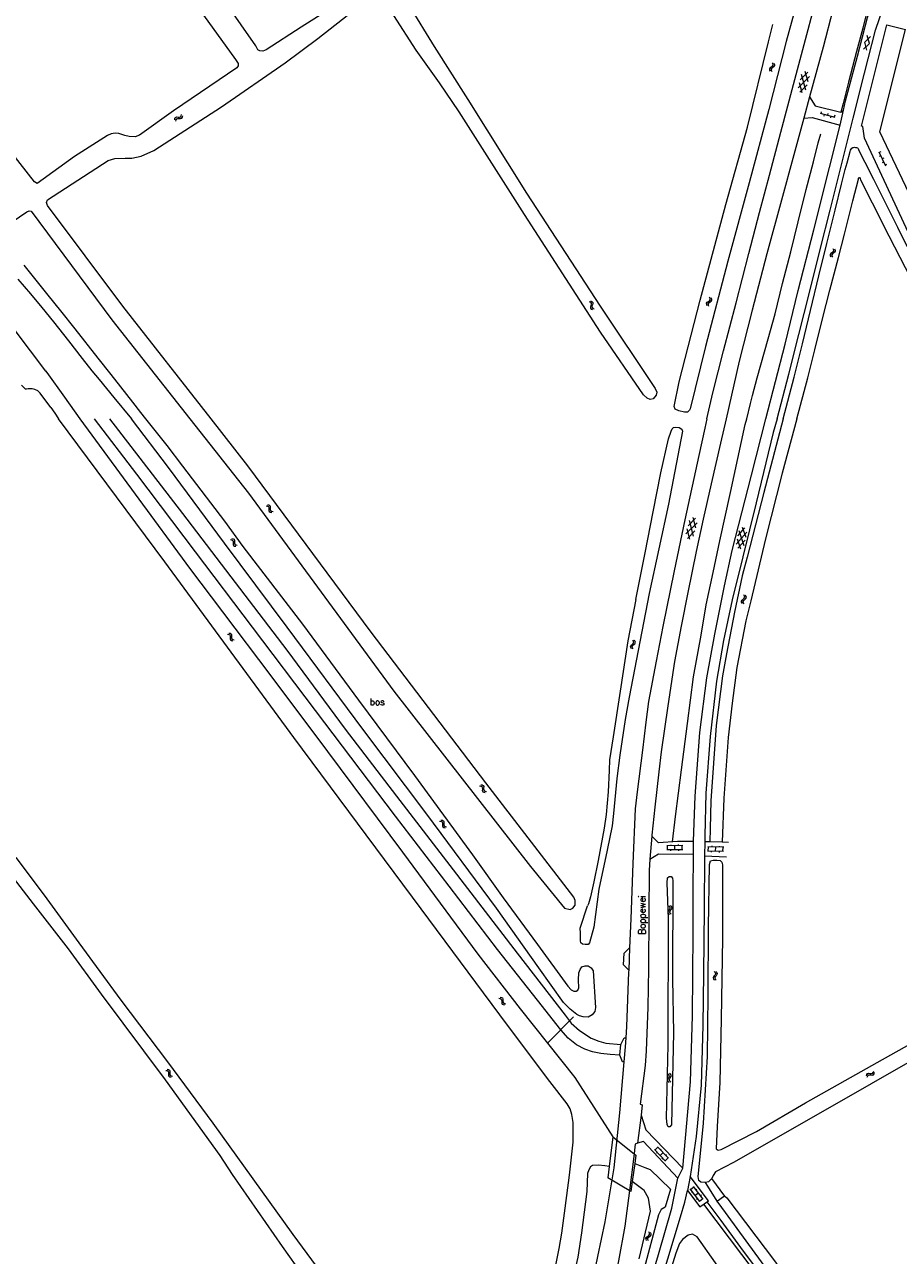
# Model space of a CAD drawing. Header units: metres. Extents: x 189705 to 199106, y 581686 to 588448.
# Tile 309 of 555: x 196181 to 196431, y 584760 to 585113. Entities that reach past the tile are written whole.
import ezdxf

# ---------------------------------------------------------------- set-up
doc = ezdxf.new("R2010")
doc.units = ezdxf.units.M
doc.layers.add('B-WA-OG-GBKN-G', color=7, linetype='Continuous', lineweight=18)
doc.styles.add('Style-STANDARD', font='STANDARD.shx')

msp = doc.modelspace()

# ---------------------------------------------------------------- linework, layer by layer
at = {"layer": 'B-WA-OG-GBKN-G'}
for p, q in [((196422.929, 585107.585), (196421.254, 585105.913)), ((196423.25, 585109.619), (196421.578, 585107.946)), ((196422.19, 585105.663), (196421.578, 585107.946)), ((196422.929, 585107.585), (196422.315, 585109.869)), ((196394.46, 585100.594), (196394.29, 585100.313)), ((196394.29, 585100.313), (196394.334, 585099.978)), ((196394.334, 585099.978), (196394.531, 585099.62)), ((196394.782, 585100.844), (196394.46, 585100.594)), ((196394.948, 585100.492), (196394.778, 585100.21)), ((196394.778, 585100.21), (196394.82, 585099.876)), ((196395.106, 585101.104), (196394.782, 585100.844)), ((196394.82, 585099.876), (196395.017, 585099.518)), ((196395.269, 585100.744), (196394.948, 585100.492)), ((196395.034, 585102.069), (196395.229, 585101.711)), ((196395.271, 585101.385), (196395.106, 585101.104)), ((196395.229, 585101.711), (196395.271, 585101.385)), ((196395.59, 585100.995), (196395.269, 585100.744)), ((196395.52, 585101.967), (196395.718, 585101.61)), ((196395.762, 585101.286), (196395.59, 585100.995)), ((196395.718, 585101.61), (196395.762, 585101.286)), ((196405.736, 585098.104), (196402.501, 585094.839)), ((196403.7, 585093.4), (196402.896, 585096.343)), ((196405.264, 585099.348), (196403.115, 585097.178)), ((196404.723, 585094.253), (196403.512, 585098.688)), ((196405.339, 585096.595), (196404.537, 585099.539)), ((196405.118, 585095.758), (196402.971, 585093.591)), ((196223.891, 585085.742), (196223.975, 585086.141)), ((196223.975, 585086.141), (196224.153, 585086.415)), ((196224.153, 585086.415), (196224.475, 585086.523)), ((196224.191, 585085.347), (196224.278, 585085.745)), ((196224.278, 585085.745), (196224.46, 585086.019)), ((196224.46, 585086.019), (196224.769, 585086.123)), ((196224.475, 585086.523), (196224.881, 585086.502)), ((196224.769, 585086.123), (196225.183, 585086.108)), ((196224.881, 585086.502), (196225.289, 585086.482)), ((196225.183, 585086.108), (196225.591, 585086.085)), ((196225.289, 585086.482), (196225.602, 585086.584)), ((196225.591, 585086.085), (196225.904, 585086.187)), ((196225.602, 585086.584), (196225.788, 585086.864)), ((196225.788, 585086.864), (196225.874, 585087.264)), ((196225.904, 585086.187), (196226.089, 585086.469)), ((196226.089, 585086.469), (196226.175, 585086.869)), ((196408.795, 585087.585), (196413.057, 585086.49)), ((196409.113, 585088.019), (196408.989, 585087.535)), ((196409.957, 585087.286), (196409.833, 585086.802)), ((196411.05, 585087.522), (196410.926, 585087.037)), ((196411.894, 585086.789), (196411.77, 585086.304)), ((196412.987, 585087.024), (196412.863, 585086.54)), ((196425.649, 585076.496), (196427.493, 585072.5)), ((196426.152, 585075.406), (196425.698, 585075.197)), ((196426.187, 585076.524), (196425.733, 585076.314)), ((196426.99, 585073.59), (196426.536, 585073.381)), ((196427.025, 585074.708), (196426.571, 585074.498)), ((196427.863, 585072.892), (196427.409, 585072.682)), ((196411.834, 585047.37), (196411.666, 585047.088)), ((196411.666, 585047.088), (196411.711, 585046.753)), ((196411.711, 585046.753), (196411.909, 585046.396)), ((196412.156, 585047.621), (196411.834, 585047.37)), ((196412.323, 585047.27), (196412.154, 585046.987)), ((196412.154, 585046.987), (196412.197, 585046.654)), ((196412.478, 585047.883), (196412.156, 585047.621)), ((196412.643, 585047.523), (196412.323, 585047.27)), ((196412.402, 585048.847), (196412.599, 585048.49)), ((196412.642, 585048.164), (196412.478, 585047.883)), ((196412.599, 585048.49), (196412.642, 585048.164)), ((196412.963, 585047.775), (196412.643, 585047.523)), ((196412.889, 585048.747), (196413.088, 585048.391)), ((196413.134, 585048.067), (196412.963, 585047.775)), ((196413.088, 585048.391), (196413.134, 585048.067)), ((196412.197, 585046.654), (196412.396, 585046.296)), ((196342.607, 585033.593), (196342.971, 585033.412)), ((196342.971, 585033.412), (196343.193, 585033.169)), ((196343.063, 585033.788), (196343.429, 585033.609)), ((196343.218, 585032.844), (196343.102, 585032.445)), ((196343.193, 585033.169), (196343.218, 585032.844)), ((196343.429, 585033.609), (196343.652, 585033.369)), ((196343.678, 585033.032), (196343.558, 585032.643)), ((196343.652, 585033.369), (196343.678, 585033.032)), ((196376.283, 585033.127), (196376.473, 585033.407)), ((196376.307, 585032.8), (196376.283, 585033.127)), ((196376.481, 585032.432), (196376.307, 585032.8)), ((196376.473, 585033.407), (196376.809, 585033.636)), ((196376.767, 585032.997), (196376.949, 585033.267)), ((196376.788, 585032.669), (196376.767, 585032.997)), ((196376.96, 585032.3), (196376.788, 585032.669)), ((196376.809, 585033.636), (196377.146, 585033.868)), ((196376.949, 585033.267), (196377.288, 585033.506)), ((196377.312, 585034.474), (196377.138, 585034.844)), ((196377.146, 585033.868), (196377.333, 585034.138)), ((196377.288, 585033.506), (196377.626, 585033.735)), ((196377.333, 585034.138), (196377.312, 585034.474)), ((196377.791, 585034.342), (196377.617, 585034.712)), ((196377.626, 585033.735), (196377.813, 585034.006)), ((196377.813, 585034.006), (196377.791, 585034.342)), ((196343.102, 585032.445), (196342.981, 585032.056)), ((196342.981, 585032.056), (196343.004, 585031.727)), ((196343.004, 585031.727), (196343.231, 585031.479)), ((196343.231, 585031.479), (196343.598, 585031.298)), ((196343.558, 585032.643), (196343.44, 585032.252)), ((196343.44, 585032.252), (196343.462, 585031.923)), ((196343.462, 585031.923), (196343.688, 585031.674)), ((196343.688, 585031.674), (196344.055, 585031.493)), ((196250.081, 584975.082), (196250.482, 584975.012)), ((196250.463, 584975.399), (196250.865, 584975.332)), ((196250.482, 584975.012), (196250.763, 584974.842)), ((196250.763, 584974.842), (196250.881, 584974.538)), ((196250.865, 584975.332), (196251.146, 584975.166)), ((196250.883, 584974.123), (196250.879, 584973.715)), ((196250.879, 584973.715), (196250.994, 584973.407)), ((196250.881, 584974.538), (196250.883, 584974.123)), ((196250.994, 584973.407), (196251.283, 584973.234)), ((196251.146, 584975.166), (196251.267, 584974.849)), ((196251.264, 584974.443), (196251.262, 584974.034)), ((196251.262, 584974.034), (196251.377, 584973.726)), ((196251.267, 584974.849), (196251.264, 584974.443)), ((196251.283, 584973.234), (196251.686, 584973.165)), ((196251.377, 584973.726), (196251.665, 584973.551)), ((196251.665, 584973.551), (196252.068, 584973.483)), ((196373.579, 584970.249), (196370.317, 584967.011)), ((196373.117, 584971.497), (196370.951, 584969.345)), ((196372.534, 584966.406), (196371.36, 584970.851)), ((196373.17, 584968.744), (196372.392, 584971.694)), ((196240.214, 584965.72), (196240.616, 584965.654)), ((196240.616, 584965.654), (196240.898, 584965.489)), ((196371.504, 584965.562), (196370.724, 584968.511)), ((196372.942, 584967.908), (196370.777, 584965.759)), ((196384.733, 584964.133), (196387.785, 584967.569)), ((196385.047, 584965.661), (196386.008, 584962.766)), ((196385.222, 584966.509), (196387.248, 584968.79)), ((196385.535, 584968.034), (196386.985, 584963.671)), ((196386.51, 584968.941), (196387.473, 584966.046)), ((196239.833, 584965.401), (196240.235, 584965.333)), ((196240.235, 584965.333), (196240.517, 584965.164)), ((196240.517, 584965.164), (196240.635, 584964.86)), ((196240.635, 584964.86), (196240.639, 584964.446)), ((196240.639, 584964.446), (196240.635, 584964.038)), ((196240.635, 584964.038), (196240.751, 584963.73)), ((196240.751, 584963.73), (196241.041, 584963.557)), ((196240.898, 584965.489), (196241.021, 584965.173)), ((196241.019, 584964.766), (196241.018, 584964.357)), ((196241.018, 584964.357), (196241.134, 584964.05)), ((196241.021, 584965.173), (196241.019, 584964.766)), ((196241.041, 584963.557), (196241.444, 584963.49)), ((196241.134, 584964.05), (196241.422, 584963.876)), ((196241.422, 584963.876), (196241.825, 584963.809)), ((196385.271, 584962.917), (196387.299, 584965.2)), ((196386.258, 584947.783), (196386.422, 584948.08)), ((196386.422, 584948.08), (196386.735, 584948.339)), ((196386.735, 584948.339), (196387.048, 584948.601)), ((196386.752, 584947.699), (196386.909, 584947.985)), ((196386.909, 584947.985), (196387.224, 584948.254)), ((196387.158, 584949.22), (196386.95, 584949.573)), ((196387.048, 584948.601), (196387.21, 584948.888)), ((196387.21, 584948.888), (196387.158, 584949.22)), ((196387.224, 584948.254), (196387.539, 584948.513)), ((196387.647, 584949.133), (196387.439, 584949.485)), ((196387.539, 584948.513), (196387.7, 584948.8)), ((196387.7, 584948.8), (196387.647, 584949.133)), ((196386.312, 584947.46), (196386.258, 584947.783)), ((196386.52, 584947.11), (196386.312, 584947.46)), ((196386.803, 584947.375), (196386.752, 584947.699)), ((196387.009, 584947.023), (196386.803, 584947.375)), ((196238.976, 584938.305), (196239.378, 584938.237)), ((196239.356, 584938.625), (196239.758, 584938.56)), ((196239.378, 584938.237), (196239.66, 584938.069)), ((196239.66, 584938.069), (196239.778, 584937.766)), ((196239.758, 584938.56), (196240.041, 584938.395)), ((196239.778, 584937.766), (196239.783, 584937.351)), ((196240.041, 584938.395), (196240.164, 584938.079)), ((196240.164, 584938.079), (196240.162, 584937.672)), ((196240.162, 584937.672), (196240.162, 584937.264)), ((196239.783, 584937.351), (196239.78, 584936.943)), ((196239.78, 584936.943), (196239.897, 584936.635)), ((196239.897, 584936.635), (196240.187, 584936.463)), ((196240.162, 584937.264), (196240.279, 584936.956)), ((196240.187, 584936.463), (196240.591, 584936.397)), ((196240.279, 584936.956), (196240.568, 584936.783)), ((196240.568, 584936.783), (196240.971, 584936.716)), ((196354.48, 584934.792), (196354.632, 584935.095)), ((196354.546, 584934.472), (196354.48, 584934.792)), ((196354.768, 584934.129), (196354.546, 584934.472)), ((196354.632, 584935.095), (196354.935, 584935.366)), ((196354.935, 584935.366), (196355.239, 584935.639)), ((196354.977, 584934.727), (196355.123, 584935.018)), ((196355.041, 584934.405), (196354.977, 584934.727)), ((196355.259, 584934.061), (196355.041, 584934.405)), ((196355.325, 584936.262), (196355.104, 584936.607)), ((196355.123, 584935.018), (196355.428, 584935.299)), ((196355.239, 584935.639), (196355.389, 584935.932)), ((196355.389, 584935.932), (196355.325, 584936.262)), ((196355.428, 584935.299), (196355.733, 584935.57)), ((196355.817, 584936.194), (196355.596, 584936.538)), ((196355.733, 584935.57), (196355.883, 584935.863)), ((196355.883, 584935.863), (196355.817, 584936.194)), ((196311.604, 584895.142), (196312.006, 584895.076)), ((196312.006, 584895.076), (196312.288, 584894.91)), ((196311.223, 584894.823), (196311.625, 584894.755)), ((196311.625, 584894.755), (196311.906, 584894.586)), ((196311.906, 584894.586), (196312.024, 584894.282)), ((196312.024, 584894.282), (196312.028, 584893.867)), ((196312.028, 584893.867), (196312.024, 584893.459)), ((196312.024, 584893.459), (196312.14, 584893.151)), ((196312.14, 584893.151), (196312.43, 584892.978)), ((196312.288, 584894.91), (196312.41, 584894.594)), ((196312.408, 584894.187), (196312.407, 584893.779)), ((196312.407, 584893.779), (196312.523, 584893.471)), ((196312.41, 584894.594), (196312.408, 584894.187)), ((196312.43, 584892.978), (196312.833, 584892.911)), ((196312.523, 584893.471), (196312.811, 584893.297)), ((196312.811, 584893.297), (196313.214, 584893.229)), ((196299.79, 584884.702), (196300.192, 584884.634)), ((196300.171, 584885.021), (196300.573, 584884.955)), ((196300.192, 584884.634), (196300.474, 584884.465)), ((196300.573, 584884.955), (196300.855, 584884.79)), ((196300.855, 584884.79), (196300.978, 584884.474)), ((196300.474, 584884.465), (196300.592, 584884.161)), ((196300.592, 584884.161), (196300.596, 584883.747)), ((196300.596, 584883.747), (196300.592, 584883.339)), ((196300.592, 584883.339), (196300.708, 584883.031)), ((196300.708, 584883.031), (196300.998, 584882.858)), ((196300.976, 584884.067), (196300.975, 584883.658)), ((196300.975, 584883.658), (196301.091, 584883.351)), ((196300.978, 584884.474), (196300.976, 584884.067)), ((196300.998, 584882.858), (196301.401, 584882.791)), ((196301.091, 584883.351), (196301.379, 584883.177)), ((196301.379, 584883.177), (196301.782, 584883.11)), ((196369.447, 584877.697), (196364.848, 584877.647)), ((196365.061, 584876.449), (196365.048, 584877.649)), ((196366.097, 584877.66), (196366.094, 584877.96)), ((196367.161, 584876.472), (196367.147, 584877.672)), ((196368.195, 584877.683), (196368.192, 584877.983)), ((196369.26, 584876.495), (196369.247, 584877.695)), ((196377.843, 584877.308), (196377.852, 584877.608)), ((196379.94, 584877.247), (196379.949, 584877.547)), ((196369.46, 584876.497), (196364.861, 584876.447)), ((196366.014, 584876.159), (196366.011, 584876.459)), ((196368.312, 584876.185), (196368.309, 584876.485)), ((196381.157, 584876.011), (196376.559, 584876.145)), ((196381.192, 584877.211), (196376.594, 584877.344)), ((196376.759, 584876.139), (196376.794, 584877.338)), ((196377.7, 584875.811), (196377.708, 584876.111)), ((196378.858, 584876.078), (196378.893, 584877.277)), ((196379.997, 584875.745), (196380.005, 584876.045)), ((196380.957, 584876.017), (196380.992, 584877.217)), ((196365.742, 584860.182), (196365.451, 584860.469)), ((196365.878, 584859.874), (196365.742, 584860.182)), ((196365.795, 584859.555), (196365.878, 584859.874)), ((196366.237, 584860.223), (196365.946, 584860.51)), ((196366.375, 584859.915), (196366.237, 584860.223)), ((196366.292, 584859.597), (196366.375, 584859.915)), ((196365.242, 584858.562), (196365.324, 584858.891)), ((196365.377, 584858.264), (196365.242, 584858.562)), ((196365.324, 584858.891), (196365.559, 584859.222)), ((196365.668, 584857.979), (196365.377, 584858.264)), ((196365.559, 584859.222), (196365.795, 584859.555)), ((196365.74, 584858.607), (196365.819, 584858.924)), ((196365.874, 584858.307), (196365.74, 584858.607)), ((196365.819, 584858.924), (196366.054, 584859.265)), ((196366.163, 584858.02), (196365.874, 584858.307)), ((196366.054, 584859.265), (196366.292, 584859.597)), ((196378.231, 584840.063), (196378.128, 584839.75)), ((196378.128, 584839.75), (196378.246, 584839.434)), ((196378.49, 584840.378), (196378.231, 584840.063)), ((196378.246, 584839.434), (196378.517, 584839.128)), ((196378.462, 584841.628), (196378.732, 584841.322)), ((196378.747, 584840.703), (196378.49, 584840.378)), ((196378.73, 584840.072), (196378.627, 584839.759)), ((196378.627, 584839.759), (196378.742, 584839.443)), ((196378.987, 584840.389), (196378.73, 584840.072)), ((196378.732, 584841.322), (196378.846, 584841.014)), ((196378.742, 584839.443), (196379.014, 584839.137)), ((196378.846, 584841.014), (196378.747, 584840.703)), ((196378.959, 584841.637), (196379.231, 584841.333)), ((196379.243, 584840.704), (196378.987, 584840.389)), ((196379.231, 584841.333), (196379.346, 584841.027)), ((196379.346, 584841.027), (196379.243, 584840.704)), ((196316.745, 584833.931), (196317.148, 584833.869)), ((196317.12, 584834.256), (196317.523, 584834.197)), ((196317.148, 584833.869), (196317.432, 584833.705)), ((196317.432, 584833.705), (196317.556, 584833.404)), ((196317.523, 584834.197), (196317.808, 584834.036)), ((196317.556, 584833.404), (196317.567, 584832.989)), ((196317.567, 584832.989), (196317.57, 584832.581)), ((196317.57, 584832.581), (196317.691, 584832.275)), ((196317.691, 584832.275), (196317.984, 584832.107)), ((196317.808, 584834.036), (196317.936, 584833.722)), ((196317.936, 584833.722), (196317.941, 584833.316)), ((196317.941, 584833.316), (196317.947, 584832.907)), ((196317.947, 584832.907), (196318.068, 584832.601)), ((196317.984, 584832.107), (196318.388, 584832.047)), ((196318.068, 584832.601), (196318.359, 584832.433)), ((196318.359, 584832.433), (196318.764, 584832.372)), ((196221.307, 584813.275), (196221.707, 584813.202)), ((196221.692, 584813.589), (196222.093, 584813.518)), ((196221.707, 584813.202), (196221.987, 584813.03)), ((196221.987, 584813.03), (196222.101, 584812.724)), ((196222.1, 584812.309), (196222.091, 584811.901)), ((196222.091, 584811.901), (196222.203, 584811.592)), ((196222.093, 584813.518), (196222.373, 584813.349)), ((196222.101, 584812.724), (196222.1, 584812.309)), ((196222.203, 584811.592), (196222.491, 584811.416)), ((196222.373, 584813.349), (196222.491, 584813.031)), ((196222.484, 584812.625), (196222.477, 584812.216)), ((196222.477, 584812.216), (196222.59, 584811.907)), ((196222.491, 584813.031), (196222.484, 584812.625)), ((196222.491, 584811.416), (196222.893, 584811.343)), ((196222.59, 584811.907), (196222.876, 584811.729)), ((196222.876, 584811.729), (196223.278, 584811.657)), ((196365.108, 584810.385), (196365.168, 584810.719)), ((196365.168, 584810.719), (196365.381, 584811.065)), ((196365.499, 584812.035), (196365.19, 584812.302)), ((196365.381, 584811.065), (196365.594, 584811.414)), ((196365.655, 584811.737), (196365.499, 584812.035)), ((196365.594, 584811.414), (196365.655, 584811.737)), ((196365.603, 584810.464), (196365.66, 584810.785)), ((196365.756, 584810.173), (196365.603, 584810.464)), ((196365.66, 584810.785), (196365.872, 584811.141)), ((196365.99, 584812.109), (196365.681, 584812.377)), ((196365.872, 584811.141), (196366.087, 584811.488)), ((196366.148, 584811.811), (196365.99, 584812.109)), ((196366.087, 584811.488), (196366.148, 584811.811)), ((196422.055, 584811.728), (196422.172, 584812.118)), ((196422.172, 584812.118), (196422.373, 584812.376)), ((196422.322, 584811.309), (196422.442, 584811.698)), ((196422.373, 584812.376), (196422.702, 584812.456)), ((196422.442, 584811.698), (196422.645, 584811.956)), ((196422.645, 584811.956), (196422.962, 584812.033)), ((196422.702, 584812.456), (196423.106, 584812.402)), ((196422.962, 584812.033), (196423.374, 584811.984)), ((196423.106, 584812.402), (196423.51, 584812.348)), ((196423.374, 584811.984), (196423.778, 584811.927)), ((196423.51, 584812.348), (196423.831, 584812.423)), ((196423.778, 584811.927), (196424.098, 584812.002)), ((196423.831, 584812.423), (196424.04, 584812.686)), ((196424.04, 584812.686), (196424.16, 584813.077)), ((196424.098, 584812.002), (196424.307, 584812.267)), ((196424.307, 584812.267), (196424.426, 584812.658)), ((196365.263, 584810.097), (196365.108, 584810.385)), ((196365.572, 584809.832), (196365.263, 584810.097)), ((196366.063, 584809.906), (196365.756, 584810.173)), ((196364.537, 584787.246), (196361.343, 584790.555)), ((196361.481, 584790.412), (196362.345, 584791.245)), ((196361.925, 584789.52), (196362.141, 584789.728)), ((196365.401, 584788.079), (196362.206, 584791.389)), ((196362.94, 584788.901), (196363.803, 584789.734)), ((196363.074, 584790.489), (196363.29, 584790.698)), ((196363.521, 584787.866), (196363.737, 584788.075)), ((196364.398, 584787.39), (196365.262, 584788.223)), ((196364.531, 584788.98), (196364.747, 584789.188)), ((196374.374, 584775.663), (196371.56, 584779.301)), ((196371.682, 584779.143), (196372.631, 584779.877)), ((196375.324, 584776.397), (196372.509, 584780.036)), ((196373.274, 584779.047), (196373.511, 584779.231)), ((196372.026, 584778.208), (196372.263, 584778.392)), ((196372.967, 584777.482), (196373.916, 584778.217)), ((196373.432, 584776.391), (196373.669, 584776.574)), ((196374.252, 584775.821), (196375.201, 584776.556)), ((196374.557, 584777.388), (196374.795, 584777.571)), ((196358.89, 584765.218), (196359.074, 584765.503)), ((196358.923, 584764.893), (196358.89, 584765.218)), ((196359.107, 584764.529), (196358.923, 584764.893)), ((196359.074, 584765.503), (196359.403, 584765.742)), ((196359.377, 584765.101), (196359.553, 584765.376)), ((196359.407, 584764.774), (196359.377, 584765.101)), ((196359.403, 584765.742), (196359.734, 584765.982)), ((196359.589, 584764.409), (196359.407, 584764.774)), ((196359.553, 584765.376), (196359.886, 584765.624)), ((196359.885, 584766.592), (196359.701, 584766.958)), ((196359.734, 584765.982), (196359.914, 584766.257)), ((196359.914, 584766.257), (196359.885, 584766.592)), ((196359.886, 584765.624), (196360.218, 584765.861)), ((196360.367, 584766.472), (196360.183, 584766.838)), ((196360.218, 584765.861), (196360.398, 584766.137)), ((196360.398, 584766.137), (196360.367, 584766.472))]:
    msp.add_line(p, q, dxfattribs=at)
at = {"layer": 'B-WA-OG-GBKN-G', "flags": 128}
for points in [[(196178.448, 585197.77), (196187.677, 585184.013), (196197.794, 585168.645), (196207.581, 585153.283), (196220.216, 585133.699), (196232.156, 585115.675), (196241.321, 585103.037), (196242.071, 585101.827), (196242.082, 585101.189), (196241.716, 585100.63), (196223.538, 585088.251), (196213.79, 585081.263), (196212.564, 585080.85), (196210.885, 585080.946), (196209.558, 585081.237), (196207.906, 585081.815), (196206.812, 585081.883), (196205.704, 585081.653), (196204.622, 585081.239), (196195.176, 585075.226), (196184.527, 585067.486), (196183.76, 585067.931), (196174.888, 585079.339)], [(196376.343, 585000), (196378.041, 585007.426), (196381.153, 585019.49), (196384.725, 585033.282), (196388.374, 585047.352), (196391.436, 585059.162), (196394.318, 585069.88), (196397.584, 585082.173), (196401.206, 585095.863), (196405.365, 585111.609), (196408.784, 585124.69), (196411.998, 585137.008), (196415.493, 585150.393), (196418.198, 585160.882), (196420.775, 585170.66), (196424.449, 585184.629)], [(196426.371, 585124.416), (196424.86, 585121.969), (196423.727, 585120.032), (196421.897, 585115.474), (196421.026, 585111.963), (196419.233, 585105.272), (196416.968, 585096.468), (196415.426, 585090.388), (196414.767, 585087.944)], [(196415.479, 585088.502), (196416.091, 585091.144), (196419.51, 585103.97), (196422.418, 585115.043), (196422.979, 585116.618), (196423.819, 585118.522), (196424.736, 585120.376), (196425.653, 585122.178), (196426.442, 585123.651), (196427.18, 585124.971)], [(196270.236, 585118.685), (196260.146, 585112.22), (196250.101, 585105.807), (196249.111, 585105.396), (196248.31, 585105.45), (196247.703, 585105.774), (196247.15, 585106.875), (196235.233, 585124.11)], [(196413.608, 585121.533), (196412.485, 585117.215), (196409.654, 585106.523), (196405.802, 585092.325)], [(196418.271, 585086.136), (196421.537, 585099.063), (196424.65, 585111.407), (196425.772, 585114.709), (196426.511, 585116.664), (196427.708, 585119.356), (196428.497, 585120.955), (196429.312, 585122.402), (196430.236, 585123.942)], [(196234.335, 585000), (196209.002, 585032.252), (196187.463, 585061.148), (196187.192, 585062.034), (196187.416, 585062.789), (196204.847, 585074.025), (196206.737, 585074.579), (196209.746, 585074.687), (196211.634, 585074.72), (196214.266, 585075.258), (196217.917, 585076.901), (196237.332, 585089.459), (196255.561, 585102.017), (196264.857, 585109.014), (196275.534, 585117.34)], [(196291.07, 585118.389), (196298.212, 585106.707), (196307.885, 585091.571), (196324.703, 585064.681), (196345.789, 585032.336), (196361.498, 585008.679), (196362.041, 585007.623), (196361.856, 585006.764), (196361.007, 585005.725), (196360.147, 585005.558), (196359.236, 585005.925), (196358.159, 585006.866), (196345.909, 585024.887), (196324.085, 585058.563), (196305.361, 585088.019), (196299.714, 585096.336), (196293.031, 585105.712), (196286.636, 585115.624)], [(196401.346, 585116.42), (196399.049, 585108.202), (196394.124, 585088.642), (196388.46, 585067.695), (196382.361, 585045.161), (196376.009, 585020.7), (196371.552, 585002.9), (196371.421, 585002.523), (196370.807, 585001.952), (196369.921, 585001.877), (196368.36, 585002.259), (196367.32, 585002.744), (196366.997, 585003.565), (196368.425, 585010.593), (196374.448, 585033.974), (196381.799, 585061.478), (196387.962, 585083.583), (196394.031, 585108.099), (196395.293, 585113.029)], [(196441.801, 585048.891), (196437.202, 585046.773), (196421.535, 585080.479), (196421.058, 585083.796), (196420.657, 585083.88), (196427.89, 585112.959), (196433.264, 585111.598)], [(196441.801, 585048.891), (196425.911, 585082.269), (196433.264, 585111.598)], [(196405.802, 585092.325), (196404.118, 585086.154)], [(196405.802, 585092.325), (196407.425, 585089.706), (196414.767, 585087.944), (196415.046, 585087.969), (196415.479, 585088.502)], [(196404.118, 585086.154), (196401.287, 585075.664), (196397.741, 585062.686), (196393.583, 585047.295), (196389.373, 585031.167), (196385.648, 585016.563), (196381.923, 585000)], [(196404.118, 585086.154), (196406.507, 585086.405), (196414.534, 585084.209)], [(196414.534, 585084.209), (196415.479, 585088.502)], [(196417.25, 585081.97), (196418.271, 585086.136)], [(196393.294, 585000), (196398.79, 585021.45), (196402.516, 585036.765), (196406.955, 585054.138), (196411.472, 585072.069), (196414.534, 585084.209)], [(196387.83, 585000), (196388.862, 585004.389), (196389.423, 585006.675), (196390.801, 585011.729), (196393.913, 585022.955), (196395.877, 585030.142), (196398.071, 585038.752), (196400.368, 585047.845), (196402.511, 585056.506), (196404.808, 585065.751), (196406.875, 585073.701), (196408.278, 585079.136), (196408.967, 585081.727)], [(196396.519, 585000), (196399.848, 585012.835), (196402.68, 585024.189), (196405.742, 585036.202), (196408.881, 585048.876), (196411.637, 585059.797), (196414.52, 585071.252), (196417.25, 585081.97)], [(196398.26, 585000), (196401.346, 585011.919), (196403.745, 585021.494), (196406.092, 585031.019), (196408.466, 585040.95), (196410.763, 585050.22), (196413.085, 585059.77), (196414.922, 585067.263), (196416.02, 585071.504), (196416.53, 585073.384), (196417.372, 585076.66), (196417.525, 585077.041), (196417.652, 585077.295), (196417.881, 585077.549), (196418.135, 585077.752), (196418.409, 585077.821), (196418.694, 585077.853), (196418.948, 585077.801), (196419.225, 585077.727), (196419.508, 585077.633), (196419.685, 585077.496), (196419.938, 585076.911), (196421.612, 585073.581), (196424.122, 585068.725), (196427.418, 585062.013), (196431.095, 585054.742)], [(196402.122, 585000), (196405.284, 585011.787), (196407.3, 585019.813), (196409.52, 585028.677), (196411.612, 585036.906), (196414.036, 585046.278), (196415.771, 585052.983), (196417.022, 585057.91), (196418.144, 585062.482), (196419.752, 585068.679), (196419.833, 585068.967), (196419.879, 585069.137), (196419.981, 585069.213), (196420.108, 585069.136), (196420.235, 585068.907), (196420.412, 585068.526), (196427.081, 585055.281)], [(196177.344, 585056.453), (196181.533, 585059.383), (196182.211, 585059.654), (196182.744, 585059.496), (196205.852, 585028.342), (196228.212, 585000)], [(196436.438, 585037.202), (196427.081, 585055.281)], [(196439.325, 585038.583), (196431.095, 585054.742)], [(196164.287, 585043.547), (196186.922, 585013.718)], [(196180.622, 585044.084), (196184.53, 585039.252), (196187.525, 585035.463), (196191.128, 585030.936), (196195.264, 585025.773), (196201.913, 585017.355), (196205.567, 585012.676), (196208.358, 585009.14), (196211.758, 585004.792), (196214.067, 585001.791), (196215.504, 585000)], [(196178.992, 585040.047), (196182.57, 585035.85), (196185.869, 585031.908), (196189.168, 585027.763), (196193.507, 585022.32), (196197.39, 585017.285), (196200.13, 585013.775), (196202.236, 585011.257), (196206.5, 585006.145), (196211.472, 585000)], [(196186.883, 585013.77), (196187.247, 585013.258), (196192.296, 585006.239), (196196.698, 585000)], [(196188.405, 585003.271), (196185.385, 585007.374), (196184.635, 585008.066), (196183.811, 585008.37), (196183.099, 585008.563), (196181.942, 585008.626), (196181.397, 585008.468), (196181.11, 585008.477), (196180.045, 585009.613)], [(196188.405, 585003.271), (196189.598, 585001.593), (196190.631, 585000)], [(196325.215, 584721.293), (196325.294, 584721.851), (196327.378, 584732.339), (196328.025, 584734.598), (196329.841, 584742.342), (196331.971, 584751.711), (196334.03, 584762.199), (196334.763, 584766.593), (196335.789, 584773.782), (196337.03, 584783.258), (196338.093, 584792.684), (196338.082, 584795.531), (196338.019, 584798.353), (196337.7, 584800.643), (196337.149, 584802.273), (196336.293, 584803.701), (196331.344, 584810.109), (196319.279, 584826.267), (196294.519, 584859.602), (196258.047, 584908.712), (196221.047, 584958.995), (196190.631, 585000)], [(196196.698, 585000), (196212.529, 584978.387), (196228.127, 584957.202), (196237.618, 584944.668), (196251.401, 584926.366), (196267.631, 584904.644), (196289.111, 584875.825), (196310.766, 584846.549), (196322.884, 584830.899), (196338.515, 584811.214), (196349.407, 584794.249)], [(196351.377, 584817.627), (196348.659, 584817.794), (196346.019, 584818.114), (196343.582, 584818.584), (196341.375, 584819.359), (196339.044, 584820.566), (196336.64, 584822.537), (196334.517, 584824.913), (196327.877, 584833.364), (196316.362, 584847.917), (196302.528, 584866.067), (196287.18, 584886.132), (196264.259, 584916.381), (196246.134, 584940.3), (196229.852, 584961.845), (196213.041, 584984.13), (196200.941, 585000)], [(196205.221, 585000), (196211.352, 584992.121), (196226.146, 584972.873), (196241.192, 584953.14), (196255.985, 584933.739), (196272.744, 584911.073), (196287.437, 584891.876), (196302.71, 584871.964), (196321.972, 584846.869), (196335.757, 584829.101), (196337.524, 584826.778), (196339.902, 584824.68), (196343.195, 584822.527), (196345.375, 584821.625), (196347.456, 584821.105), (196351.723, 584820.676)], [(196335.258, 584832.761), (196328.252, 584842.615), (196316.065, 584859.739), (196296.1, 584886.694), (196277.8, 584911.096), (196256.068, 584940.297), (196238.173, 584964.367), (196222.095, 584986.089), (196211.472, 585000)], [(196215.504, 585000), (196221.669, 584992.345), (196226.137, 584986.397), (196238.204, 584970.646), (196243.377, 584963.449), (196260.544, 584941.163), (196276.596, 584919.39), (196292.547, 584897.746), (196309.255, 584875.08), (196317.96, 584862.704), (196327.828, 584849.354), (196336.484, 584837.384), (196337.495, 584836.311), (196338.256, 584835.976), (196338.942, 584835.973), (196339.401, 584836.275), (196339.683, 584836.909), (196339.618, 584839.198), (196339.705, 584841.256), (196340.065, 584842.195), (196340.526, 584842.93), (196341.442, 584843.23), (196342.357, 584843.199), (196343.192, 584842.661), (196343.772, 584841.794), (196344.485, 584831.296)], [(196228.212, 585000), (196245.036, 584978.674)], [(196245.036, 584978.674), (196286.685, 584921.94), (196325.802, 584871.712), (196335.571, 584859.794), (196337.171, 584859.372), (196337.993, 584859.799), (196338.646, 584860.669), (196338.65, 584861.946), (196338.276, 584862.897), (196312.998, 584895.66), (196280.188, 584938.862), (196244.878, 584986.578), (196234.335, 585000)], [(196356.01, 584948.194), (196358.642, 584961.577), (196361.013, 584973.335), (196363.202, 584984.534), (196365.384, 584994.284), (196366.081, 584996.492), (196366.415, 584997.126), (196366.823, 584997.48), (196367.256, 584997.63), (196368.373, 584997.522), (196369.158, 584997.035), (196369.384, 584996.5), (196365.394, 584975.548), (196359.804, 584949.902), (196357.693, 584939.059), (196354.094, 584920.241), (196352.995, 584913.815), (196351.445, 584903.578), (196350.524, 584896.948), (196349.635, 584886.86), (196349.186, 584883.38), (196347.805, 584876.422), (196345.362, 584865.199), (196343.987, 584854.325), (196342.719, 584849.807), (196342.387, 584849.326), (196341.497, 584849.305), (196340.761, 584849.462), (196340.28, 584849.795), (196340.182, 584850.38), (196340.142, 584852.592), (196340.047, 584854.067)], [(196376.343, 585000), (196375.791, 584997.304), (196374.076, 584989.509), (196369.996, 584971.074), (196366.976, 584956.473), (196363.747, 584940.526), (196361.818, 584930.571), (196359.677, 584918.99), (196358.886, 584913.046), (196357.932, 584905.017), (196356.374, 584893.103), (196355.842, 584888.25), (196355.104, 584872.543), (196354.594, 584856.734), (196354.234, 584848.397)], [(196381.923, 585000), (196380.292, 584993.008), (196377.593, 584981.38), (196375.256, 584971.224), (196373.33, 584961.955), (196370.909, 584950.198), (196368.982, 584940.624), (196367.128, 584930.466), (196365.21, 584917.765), (196363.265, 584904.556), (196362.551, 584898.815), (196361.484, 584888.703), (196360.606, 584880.649), (196360.583, 584880.357)], [(196366.474, 584878.767), (196367.366, 584886.078), (196369.058, 584899.44), (196370.8, 584912.727), (196372.543, 584926.064), (196374.685, 584938), (196376.177, 584946.687), (196378.153, 584955.98), (196380.104, 584965.045), (196383.094, 584978.909), (196387.357, 584998.385), (196387.83, 585000)], [(196396.519, 585000), (196395.349, 584996.079), (196390.447, 584975.921), (196386.636, 584960.434), (196383.603, 584948.171), (196381.081, 584936.517), (196379.117, 584924.782), (196377.312, 584909.005), (196376.063, 584892.716), (196375.749, 584880.515), (196375.74, 584878.787)], [(196398.26, 585000), (196392.647, 584978.858), (196387.932, 584960.401), (196386.508, 584954.969), (196384.246, 584944.634), (196381.976, 584932.622), (196380.853, 584926.349), (196379.055, 584912.072), (196377.5, 584890.522), (196377.283, 584882.566), (196377.238, 584878.757)], [(196402.122, 585000), (196397.959, 584984.421), (196393.192, 584965.635), (196388.937, 584947.812), (196387.511, 584942.1), (196384.955, 584928.742), (196383.634, 584918.478), (196382.417, 584908.647), (196381.188, 584891.29), (196380.769, 584878.685)], [(196389.165, 584983.859), (196393.294, 585000)], [(196372.564, 584878.83), (196372.565, 584878.982), (196372.984, 584891.818), (196374.37, 584910.089), (196376.302, 584925.764), (196378.625, 584938.335), (196381.437, 584952.149), (196383.596, 584962.23), (196389.165, 584983.859)], [(196356.01, 584948.194), (196353.691, 584936.36), (196351.511, 584921.983), (196349.49, 584908.851), (196348.466, 584902.298), (196348.324, 584899.222), (196348.116, 584893.122), (196347.5, 584886.567), (196346.896, 584882.655), (196345.174, 584873.462), (196344, 584867.341), (196343.039, 584863.05), (196342.444, 584860.969), (196342.149, 584860.462)], [(196266.469, 584746.373), (196254.812, 584762.782), (196240.482, 584783.477), (196236.901, 584788.861), (196221.28, 584810.58), (196202.88, 584835.161), (196193.466, 584848.127), (196183.392, 584860.969), (196167.083, 584882.081), (196161.501, 584888.823), (196154.708, 584897.173), (196145.975, 584908.991), (196139.588, 584917.389), (196133.582, 584925.633), (196131.892, 584928.108), (196130.508, 584930.861), (196125.047, 584941.543)], [(196555.458, 584883.914), (196536.538, 584873.308), (196512.462, 584859.83), (196491.445, 584847.865), (196463.775, 584832.473), (196443.774, 584821.116), (196413.55, 584803.808), (196383.977, 584786.888), (196378.86, 584784.173), (196378.155, 584783.161), (196377.737, 584782.291)], [(196360.583, 584880.357), (196360.059, 584873.839)], [(196372.564, 584878.83), (196367.94, 584878.855), (196362.501, 584878.528), (196360.583, 584880.357)], [(196372.546, 584875.219), (196372.547, 584875.245), (196372.564, 584878.83)], [(196375.74, 584878.787), (196375.72, 584874.77)], [(196377.238, 584878.757), (196375.74, 584878.787)], [(196380.769, 584878.685), (196377.238, 584878.757)], [(196382.599, 584878.622), (196380.923, 584878.682), (196380.769, 584878.685)], [(196272.516, 584746.314), (196257.801, 584766.249), (196234.889, 584798.151), (196221.915, 584815.686), (196208.588, 584833.427), (196196.498, 584849.814), (196186.58, 584863.494), (196178.503, 584874.266)], [(196360.059, 584873.839), (196362.46, 584875.376), (196372.546, 584875.219)], [(196369.435, 584785.243), (196371.64, 584810.017), (196372.242, 584828.928), (196372.384, 584852.62), (196372.442, 584864.39), (196372.546, 584875.219)], [(196375.72, 584874.77), (196375.72, 584874.669), (196375.542, 584859.34), (196375.427, 584841.113), (196375.226, 584826.09), (196374.761, 584809.034), (196373.265, 584794.348), (196371.57, 584782.86), (196370.83, 584778.89)], [(196375.72, 584874.77), (196382.02, 584874.507)], [(196360.059, 584873.839), (196359.794, 584870.535), (196359.759, 584858.358), (196359.656, 584842.445), (196359.449, 584831.413), (196358.93, 584818.882), (196358.68, 584814.664), (196357.228, 584803.588), (196357.862, 584803.406), (196357.493, 584800.443)], [(196375.953, 584781.165), (196374.601, 584781.234), (196374.069, 584781.729), (196373.89, 584782.848), (196373.932, 584783.693), (196375.351, 584798.106), (196376.498, 584817.266), (196376.756, 584834.842), (196376.838, 584854.277), (196377.124, 584872.282), (196377.373, 584873.295), (196378.141, 584873.475), (196379.246, 584873.511), (196380.208, 584873.417), (196380.649, 584872.961)], [(196380.649, 584872.961), (196380.88, 584872.154), (196380.794, 584851.172), (196380.416, 584827.928), (196380.104, 584809.845), (196379.327, 584797.224), (196379.061, 584790.828), (196379.554, 584790.359), (196380.452, 584790.616), (196390.568, 584795.762), (196404.606, 584803.925), (196425.193, 584815.501), (196444.725, 584826.483)], [(196365.118, 584868.49), (196365.527, 584868.836), (196366.125, 584868.868), (196366.534, 584868.333), (196366.566, 584867.609), (196366.534, 584839.443), (196366.786, 584824.085), (196366.188, 584797.618), (196365.716, 584797.083), (196365.244, 584797.052), (196364.961, 584797.775), (196364.803, 584799.569), (196365.276, 584820.56), (196365.332, 584856.729), (196365.024, 584867.011), (196365.118, 584868.49)], [(196340.047, 584854.067), (196342.149, 584860.462)], [(196353.956, 584841.965), (196352.496, 584843.475), (196352.639, 584846.83), (196354.234, 584848.397)], [(196354.234, 584848.397), (196353.956, 584841.965)], [(196353.956, 584841.965), (196353.934, 584841.459), (196353.349, 584825.878), (196353.102, 584822.555)], [(196344.485, 584831.296), (196344.264, 584830.105), (196343.513, 584829.176), (196342.309, 584828.559), (196340.912, 584828.58), (196339.874, 584828.876), (196339.119, 584829.32), (196337.159, 584830.825), (196335.258, 584832.761)], [(196338.118, 584828.656), (196330.723, 584821.027)], [(196351.723, 584820.676), (196352.621, 584822.577), (196353.102, 584822.555)], [(196353.102, 584822.555), (196352.913, 584820.008), (196352.543, 584815.684)], [(196351.377, 584817.627), (196351.723, 584820.676)], [(196352.543, 584815.684), (196352.156, 584815.767), (196351.377, 584817.627)], [(196352.543, 584815.684), (196351.296, 584801.103), (196349.744, 584785.299), (196347.076, 584769.857), (196345.02, 584759.903), (196341.141, 584741.01), (196333.939, 584719.595)], [(196357.493, 584800.443), (196356.487, 584792.38)], [(196357.493, 584800.443), (196358.868, 584796.206), (196369.435, 584785.243)], [(196349.407, 584794.249), (196348.368, 584785.72)], [(196349.407, 584794.249), (196356.013, 584789.002)], [(196368.023, 584782.352), (196358.217, 584792.93), (196356.487, 584792.38)], [(196356.487, 584792.38), (196355.825, 584792.079), (196355.452, 584788.573), (196354.21, 584778.868), (196352.812, 584768.605), (196351.036, 584758.701), (196349.578, 584751.616), (196346.654, 584740.878), (196344.662, 584733.593), (196339.3, 584718.038), (196332.02, 584699.749), (196327.811, 584691.357), (196324.889, 584686.034), (196325.242, 584685.6)], [(196348.368, 584785.72), (196347.13, 584785.949), (196345.353, 584786.111), (196343.624, 584786.019), (196343.038, 584785.64), (196342.526, 584784.753), (196342.139, 584783.688), (196341.962, 584778.604), (196340.455, 584766.741), (196339.404, 584759.73), (196336.184, 584745.638), (196332.869, 584732.793), (196332.196, 584730.381), (196328.488, 584720.461)], [(196355.686, 584786.567), (196354.998, 584781.437)], [(196356.013, 584789.002), (196355.686, 584786.567)], [(196355.686, 584786.567), (196358.563, 584785.452), (196360.101, 584784.897), (196365.978, 584779.26), (196364.431, 584774.103), (196363.255, 584773.443), (196362.465, 584771.847), (196358.05, 584755.088)], [(196332.557, 584678.049), (196333.315, 584679.074), (196336.388, 584683.912), (196338.981, 584689.491), (196344.365, 584704.41), (196352.434, 584728.009), (196356.044, 584738.717), (196362.504, 584760.519), (196366.304, 584773.744), (196368.023, 584782.352)], [(196348.368, 584785.72), (196347.977, 584782.512)], [(196354.998, 584781.437), (196354.615, 584778.586), (196347.977, 584782.512)], [(196368.023, 584782.352), (196369.435, 584785.243)], [(196370.01, 584775.51), (196370.83, 584778.89), (196374.36, 584774.15), (196376.8, 584775.92), (196371.57, 584782.86)], [(196377.737, 584782.291), (196376.863, 584781.37), (196375.953, 584781.165)], [(196381.505, 584777.174), (196377.737, 584782.291)], [(196356.966, 584759.246), (196360.2, 584772.906), (196359.668, 584776.618), (196358.363, 584778.838), (196354.998, 584781.437)], [(196379.468, 584775.467), (196375.953, 584781.165)], [(196335.425, 584676.734), (196336.257, 584677.914), (196339.254, 584682.905), (196342.31, 584689.422), (196343.572, 584693), (196347.358, 584703.351), (196351.281, 584715.711), (196356.341, 584731.902), (196363.099, 584752.483), (196365.165, 584759.234), (196368.807, 584771.315), (196370.01, 584775.51)], [(196376.333, 584775.581), (196380.352, 584770.21), (196386.029, 584762.495), (196396.961, 584747.784)], [(196379.468, 584775.467), (196379.413, 584775.853), (196381.12, 584777.119), (196381.505, 584777.174)], [(196508.134, 584601.979), (196487.87, 584629.217), (196474.11, 584648.091), (196458.03, 584669.767), (196437.263, 584698.468), (196417.719, 584723.826), (196399.787, 584747.817), (196379.853, 584775.045), (196379.468, 584775.467)], [(196381.505, 584777.174), (196382.038, 584776.715), (196395.693, 584758.654), (196411.001, 584737.069), (196425.134, 584718.641), (196438.937, 584700.58), (196452.299, 584681.124), (196469.479, 584657.961), (196486.439, 584635.421), (196499.985, 584617.36), (196508.258, 584606.104)], [(196375.43, 584774.95), (196437.49, 584692.67), (196483.98, 584629.59), (196532.01, 584564.46), (196571.87, 584511.48), (196580.313, 584500)], [(196394.564, 584735.786), (196373.598, 584765.606), (196372.277, 584766.313), (196370.955, 584766.036), (196369.387, 584764.776), (196368.495, 584763.638), (196367.481, 584760.841), (196351.679, 584710.24)]]:
    msp.add_lwpolyline(points, dxfattribs=at)

# ---------------------------------------------------------------- texts
at = {"layer": 'B-WA-OG-GBKN-G', "style": 'Style-STANDARD'}
msp.add_text('bos', height=2, dxfattribs=at).set_placement((196279.79, 584917.899))
msp.add_text('Boppewei', height=2, rotation=90, dxfattribs=at).set_placement((196358.804, 584852.213))

doc.saveas('drawing.dxf')
